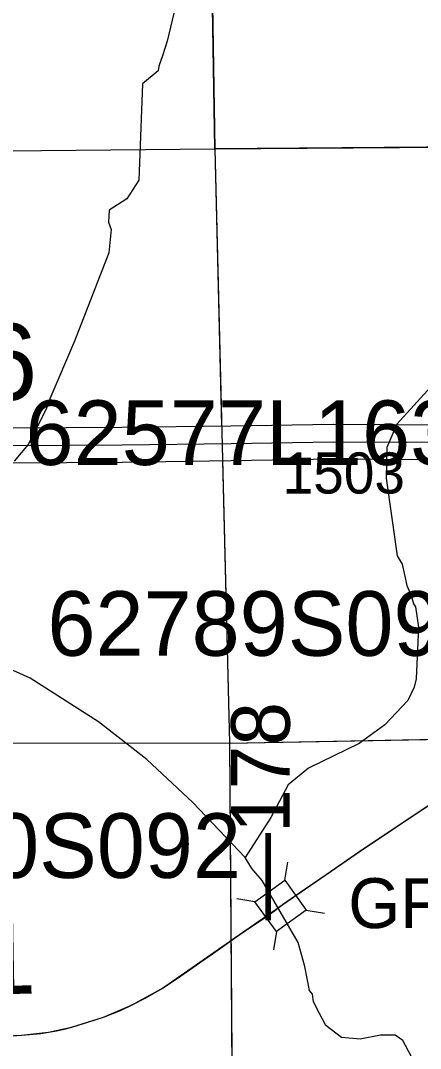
# Model space of a CAD drawing. Extents: x 23.6 to 68.7, y -63 to -29.
# Drawn here: x 41.355 to 42.035, y -49.145 to -47.394 of the extents above; entities that cross this region are included whole.
import ezdxf

# ---------------------------------------------------------------- set-up
doc = ezdxf.new("R2010")
doc.units = 0
for name, color, linetype in [('tdCoHydroRiver', 7, 'Continuous'), ('tdCoPriCL', 7, 'Continuous'), ('tdCoPrimary', 7, 'Continuous'), ('tdCoPriNonDiv', 7, 'Continuous'), ('tdCoPriNonDivCL', 7, 'Continuous'), ('tdCoSecRdNmbr', 7, 'Continuous'), ('tdCoSecRteBand', 7, 'Continuous'), ('tdCoSecRteCL', 7, 'Continuous'), ('tdCoSectLine', 7, 'Continuous'), ('tdCoSectLinePart', 7, 'Continuous'), ('tdCoSectNmbr', 7, 'Continuous'), ('tdCoStrucNonDivPri', 7, 'Continuous'), ('tdCoStrucPriMaintName', 7, 'Continuous'), ('tdCoStrucSecCoName', 7, 'Continuous'), ('tdCoSurfGravel', 7, 'Continuous'), ('tdCoTwpBndry', 7, 'Continuous'), ('tdCoTwpBndryShd', 7, 'Continuous'), ('tdStHwyPriRefPost1', 7, 'Continuous')]:
    doc.layers.add(name, color=color, linetype=linetype)

msp = doc.modelspace()

# ---------------------------------------------------------------- linework, layer by layer
at = {"layer": 'tdCoHydroRiver'}
for points in [[(41.6297, -47.3209), (41.6039, -47.4285), (41.5962, -47.4538), (41.5901, -47.4712), (41.5886, -47.4791), (41.5619, -47.5015), (41.5556, -47.6657), (41.5354, -47.6975), (41.5056, -47.7167), (41.5042, -47.7372), (41.509, -47.7498), (41.5047, -47.7893), (41.4461, -47.9398), (41.4044, -48.0381), (41.4029, -48.0429), (41.3983, -48.0555), (41.3673, -48.1158), (41.3439, -48.1444)], [(42.053, -48.0177), (41.9952, -48.0814), (41.9782, -48.121), (41.9771, -48.1732), (41.9958, -48.3056), (42.0038, -48.3197), (42.012, -48.3559), (42.0201, -48.3748), (42.0234, -48.3874), (42.0266, -48.3921), (42.0316, -48.4268), (42.0277, -48.5152), (42.0247, -48.5294), (42.0139, -48.5517), (41.9748, -48.5931), (41.9309, -48.6251), (41.8445, -48.6669), (41.81, -48.6957), (41.7806, -48.7512), (41.737, -48.8195)], [(41.737, -48.8195), (41.6477, -48.7256), (41.5697, -48.6522), (41.487, -48.5882), (41.371, -48.5136), (41.2712, -48.4687)], [(42.1191, -49.1568), (42.0733, -49.1588), (42.0403, -49.1765), (42.0261, -49.1751), (42.0197, -49.1657), (42.0196, -49.1578), (42.0052, -49.1311), (41.9924, -49.1217), (41.9672, -49.122), (41.9325, -49.1286), (41.9009, -49.1257), (41.8739, -49.1055), (41.8578, -49.0741), (41.853, -49.0646), (41.8513, -49.052), (41.8465, -49.0458), (41.8382, -49.0048), (41.8268, -48.9639), (41.7658, -48.8587), (41.7482, -48.8383), (41.737, -48.8195)]]:
    msp.add_lwpolyline(points, dxfattribs=at)
at = {"layer": 'tdCoPriCL'}
msp.add_lwpolyline([(41.3237, -49.1243), (41.3562, -49.1221), (41.3888, -49.1189), (41.402, -49.1168), (41.4152, -49.1143), (41.4283, -49.1115), (41.4412, -49.1082), (41.4541, -49.1046), (41.4669, -49.1006), (41.4955, -49.091), (41.5244, -49.0797), (41.5431, -49.071), (41.5676, -49.0582), (41.5942, -49.0429), (41.6206, -49.0257), (41.6586, -48.9989), (41.6825, -48.982), (41.7182, -48.9568), (41.7362, -48.944), (41.7695, -48.9218), (41.7771, -48.9163), (41.8006, -48.8994), (41.8391, -48.8725), (41.8921, -48.8365), (41.9394, -48.8035), (41.9873, -48.7714), (42.0203, -48.7492), (42.0546, -48.7268)], dxfattribs=at)
at = {"layer": 'tdCoPrimary'}
for points in [[(41.324, -49.1243), (41.3566, -49.1221), (41.3566, -49.1221), (41.3891, -49.1189), (41.4024, -49.1168), (41.4155, -49.1143), (41.4286, -49.1115), (41.4416, -49.1082), (41.4545, -49.1046), (41.4673, -49.1006), (41.4959, -49.091), (41.5248, -49.0797), (41.5435, -49.071), (41.5679, -49.0582), (41.5946, -49.0429), (41.621, -49.0257), (41.6589, -48.9989), (41.6828, -48.982), (41.7185, -48.9568), (41.7366, -48.944), (41.7523, -48.9335), (41.7699, -48.9218), (41.7775, -48.9163), (41.7865, -48.9099), (41.79, -48.9073), (41.801, -48.8994), (41.8088, -48.8939), (41.8118, -48.8918), (41.8394, -48.8725), (41.8925, -48.8365), (41.9398, -48.8035), (41.9732, -48.7811), (41.9877, -48.7714), (42.0207, -48.7492), (42.055, -48.7268)], [(41.9732, -48.7811), (41.9877, -48.7714), (42.0207, -48.7492), (42.055, -48.7268)], [(41.9732, -48.7811), (41.9877, -48.7714), (42.0207, -48.7492), (42.055, -48.7268)], [(41.8088, -48.8939), (41.8118, -48.8918), (41.8394, -48.8725), (41.8925, -48.8365), (41.9398, -48.8035), (41.9732, -48.7811)], [(41.8088, -48.8939), (41.8118, -48.8918), (41.8394, -48.8725), (41.8925, -48.8365), (41.9398, -48.8035), (41.9732, -48.7811)], [(41.7775, -48.9163), (41.79, -48.9073), (41.801, -48.8994), (41.8088, -48.8939)], [(41.7775, -48.9163), (41.79, -48.9073), (41.801, -48.8994), (41.8088, -48.8939)], [(41.7185, -48.9568), (41.7366, -48.944), (41.7699, -48.9218), (41.7775, -48.9163)], [(41.7185, -48.9568), (41.7366, -48.944), (41.7699, -48.9218), (41.7775, -48.9163)], [(41.6589, -48.9989), (41.6828, -48.982), (41.7185, -48.9568)], [(41.6589, -48.9989), (41.6828, -48.982), (41.7185, -48.9568)], [(41.3566, -49.1221), (41.3566, -49.1221), (41.3891, -49.1189), (41.4024, -49.1168), (41.4155, -49.1143), (41.4286, -49.1115), (41.4416, -49.1082), (41.4545, -49.1046), (41.4673, -49.1006), (41.4959, -49.091), (41.5248, -49.0797), (41.5435, -49.071), (41.5679, -49.0582), (41.5946, -49.0429), (41.621, -49.0257), (41.6589, -48.9989)], [(41.3566, -49.1221), (41.3566, -49.1221), (41.3891, -49.1189), (41.4024, -49.1168), (41.4155, -49.1143), (41.4286, -49.1115), (41.4416, -49.1082), (41.4545, -49.1046), (41.4673, -49.1006), (41.4959, -49.091), (41.5248, -49.0797), (41.5435, -49.071), (41.5679, -49.0582), (41.5946, -49.0429), (41.621, -49.0257), (41.6589, -48.9989)], [(41.2913, -49.1247), (41.2913, -49.1247), (41.3022, -49.1249), (41.3131, -49.1247), (41.324, -49.1243), (41.3566, -49.1221)], [(41.2913, -49.1247), (41.2913, -49.1247), (41.3022, -49.1249), (41.3131, -49.1247), (41.324, -49.1243), (41.3566, -49.1221)]]:
    msp.add_lwpolyline(points, dxfattribs=at)
at = {"layer": 'tdCoPriNonDiv'}
msp.add_lwpolyline([(41.291, -49.1247), (41.3562, -49.1221), (41.402, -49.1168), (41.4413, -49.1082), (41.4956, -49.091), (41.5432, -49.071), (41.5942, -49.0429), (41.7363, -48.944), (41.9395, -48.8034), (42.2324, -48.6081), (42.3057, -48.5583), (42.451, -48.4618), (42.4915, -48.4324), (42.5299, -48.4105), (42.5698, -48.3917), (42.6113, -48.3759), (42.6541, -48.3634), (42.7098, -48.3533), (42.7778, -48.3492), (42.8853, -48.3486)], dxfattribs=at)
at = {"layer": 'tdCoPriNonDivCL'}
msp.add_lwpolyline([(41.3237, -49.1243), (41.3562, -49.1221), (41.3562, -49.1221), (41.3888, -49.1189), (41.402, -49.1168), (41.4152, -49.1143), (41.4283, -49.1115), (41.4412, -49.1082), (41.4541, -49.1046), (41.4669, -49.1006), (41.4955, -49.091), (41.5244, -49.0797), (41.5431, -49.071), (41.5676, -49.0582), (41.5942, -49.0429), (41.6206, -49.0257), (41.6586, -48.9989), (41.6825, -48.982), (41.7182, -48.9568), (41.7362, -48.944), (41.7695, -48.9218), (41.7771, -48.9163), (41.7896, -48.9073), (41.8006, -48.8994), (41.8115, -48.8918), (41.8391, -48.8725), (41.8921, -48.8365), (41.9394, -48.8035), (41.9873, -48.7714), (42.0203, -48.7492), (42.0546, -48.7268)], dxfattribs=at)
msp.add_lwpolyline([(41.3237, -49.1243), (41.3562, -49.1221), (41.3562, -49.1221), (41.3888, -49.1189), (41.402, -49.1168), (41.4152, -49.1143), (41.4283, -49.1115), (41.4412, -49.1082), (41.4541, -49.1046), (41.4669, -49.1006), (41.4955, -49.091), (41.5244, -49.0797), (41.5431, -49.071), (41.5676, -49.0582), (41.5942, -49.0429), (41.6206, -49.0257), (41.6586, -48.9989), (41.6825, -48.982), (41.7182, -48.9568), (41.7362, -48.944), (41.7695, -48.9218), (41.7771, -48.9163), (41.7896, -48.9073), (41.8006, -48.8994), (41.8115, -48.8918), (41.8391, -48.8725), (41.8921, -48.8365), (41.9394, -48.8035), (41.9873, -48.7714), (42.0203, -48.7492), (42.0546, -48.7268)], dxfattribs=at)
at = {"layer": 'tdCoSecRteBand'}
for points in [[(41.3377, -48.0874), (41.5272, -48.0862), (41.7123, -48.0839), (41.8864, -48.081), (41.8867, -48.081), (41.8871, -48.081), (42.0594, -48.0821), (42.1728, -48.0821), (42.17, -47.9235), (42.1659, -47.7807), (42.1659, -47.7806), (42.1659, -47.7804), (42.1623, -47.6115), (42.1619, -47.5905), (42.1619, -47.5904), (42.1619, -47.5904), (42.1598, -47.4657), (42.1568, -47.3488)], [(42.0591, -48.1421), (41.887, -48.141), (41.7133, -48.1439), (41.7132, -48.1439), (41.7131, -48.1439), (41.5279, -48.1462), (41.5278, -48.1462), (41.5277, -48.1462), (41.3382, -48.1474)]]:
    msp.add_lwpolyline(points, dxfattribs=at)
at = {"layer": 'tdCoSecRteCL'}
msp.add_lwpolyline([(41.3379, -48.1174), (41.5275, -48.1162), (41.7128, -48.1139), (41.8869, -48.111), (42.0593, -48.1121), (42.1945, -48.1121), (42.2033, -48.1117)], dxfattribs=at)
at = {"layer": 'tdCoSectLine'}
for points in [[(41.6853, -47.6123), (41.6689, -46.6134)], [(41.6853, -47.6123), (42.694, -47.6042)], [(40.681, -47.6218), (41.6853, -47.6123)], [(41.6853, -47.6123), (41.7101, -48.6246)], [(41.7101, -48.6246), (42.7123, -48.6053)], [(40.6989, -48.6234), (41.7101, -48.6246)], [(41.7101, -48.6246), (41.7173, -49.6109)]]:
    msp.add_lwpolyline(points, dxfattribs=at)
at = {"layer": 'tdCoSectLinePart'}
for points in [[(41.6853, -47.6123), (41.6755, -47.0174)], [(40.681, -47.6218), (41.6853, -47.6123)], [(41.6853, -47.6123), (42.1617, -47.6084)], [(41.6853, -47.6123), (41.6968, -48.0837)], [(41.6983, -48.1437), (41.7101, -48.6246)], [(41.7101, -48.6246), (42.1672, -48.6158)], [(40.6989, -48.6234), (41.7101, -48.6246)], [(41.7101, -48.6246), (41.7171, -49.5809)]]:
    msp.add_lwpolyline(points, dxfattribs=at)
at = {"layer": 'tdCoStrucNonDivPri'}
for p, q in [((41.8043, -48.8581), (41.8093, -48.8272)), ((41.7535, -48.8948), (41.7226, -48.8898)), ((41.8409, -48.9089), (41.8718, -48.9139)), ((41.7902, -48.9455), (41.7852, -48.9764))]:
    msp.add_line(p, q, dxfattribs=at)
msp.add_lwpolyline([(41.7535, -48.8948), (41.8043, -48.8581), (41.8409, -48.9089), (41.7902, -48.9455)], close=True, dxfattribs=at)
at = {"layer": 'tdCoSurfGravel'}
msp.add_lwpolyline([(40.6856, -48.1228), (40.7962, -48.1225), (40.9379, -48.1212), (41.1227, -48.1193), (41.3379, -48.1174), (41.5275, -48.1162), (41.7128, -48.1139), (41.8869, -48.111), (42.0593, -48.1121), (42.1945, -48.1121), (42.2033, -48.1117), (42.2114, -48.1113), (42.278, -48.1105), (42.3541, -48.1103), (42.4263, -48.11), (42.4631, -48.1095), (42.5376, -48.11), (42.5576, -48.1097)], dxfattribs=at)
at = {"layer": 'tdCoTwpBndry'}
msp.add_lwpolyline([(41.6755, -47.0174), (41.6853, -47.6123), (42.1567, -47.6085)], dxfattribs=at)
at = {"layer": 'tdCoTwpBndryShd'}
msp.add_lwpolyline([(42.7117, -48.5753), (42.694, -47.6042), (41.6853, -47.6123), (41.6689, -46.6134), (41.6548, -45.649)], dxfattribs=at)

# ---------------------------------------------------------------- texts
at = {"layer": 'tdCoSecRdNmbr'}
msp.add_text('1503', height=0.07, rotation=0.0327, dxfattribs=at).set_placement((41.8006, -48.1994))
at = {"layer": 'tdCoSectNmbr'}
for s, rotation, p in [('16', 0.0322, (41.1895, -48.04)), ('21', 1.0322, (41.1884, -49.0545))]:
    msp.add_text(s, height=0.13, rotation=rotation, dxfattribs=at).set_placement(p)
at = {"layer": 'tdCoStrucPriMaintName'}
for s, p in [('62577L163', (41.3631, -48.1507)), ('62577L163', (41.3631, -48.1507)), ('62577L163', (41.3631, -48.1507)), ('62789S092', (41.4003, -48.4757)), ('62789S092', (41.4003, -48.4757)), ('62789S092', (41.4003, -48.4757)), ('62780S092', (40.9772, -48.8541)), ('62780S092', (40.9772, -48.8541)), ('62780S092', (40.9772, -48.8541))]:
    msp.add_text(s, height=0.11, dxfattribs=at).set_placement(p)
at = {"layer": 'tdCoStrucSecCoName'}
msp.add_text('GF222563.0', height=0.085, dxfattribs=at).set_placement((41.9123, -48.9396))
at = {"layer": 'tdStHwyPriRefPost1'}
msp.add_text('‒‒178', height=0.1, rotation=90, dxfattribs=at).set_placement((41.8128, -48.9263))

doc.saveas('drawing.dxf')
